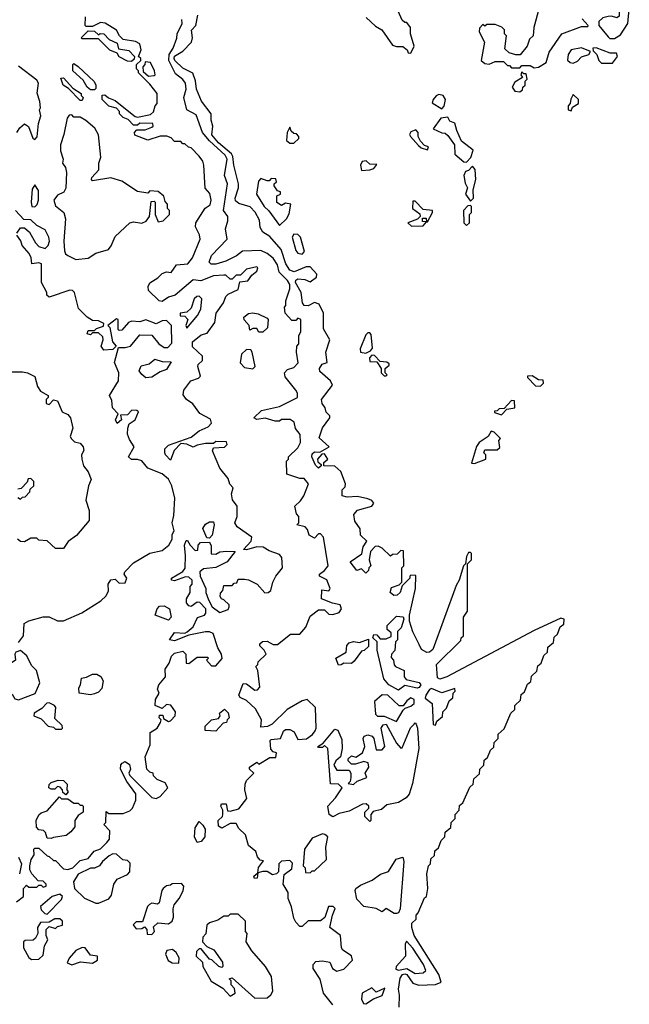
# Model space of a CAD drawing. Extents: x 2889633 to 3052318, y 540750 to 918690.
# Tile 450 of 656: x 2984361 to 2987328, y 800780 to 805574. Entities that reach past the tile are written whole.
import ezdxf

# ---------------------------------------------------------------- set-up
doc = ezdxf.new("R2010")
doc.units = 0

msp = doc.modelspace()

# ---------------------------------------------------------------- linework, layer by layer
at = {"layer": '0CON02XD'}
for points in [[(2987255, 805482.5), (2987285, 805500), (2987320, 805555), (2987327.5, 805625), (2987300, 805665), (2987320, 805715), (2987315, 805730), (2987290, 805725), (2987270, 805705), (2987270, 805655), (2987280, 805645), (2987278.3, 805591.7), (2987267.5, 805582.5), (2987241.7, 805591.7), (2987225, 805590), (2987198, 805582), (2987180, 805565), (2987180, 805545), (2987225, 805490), (2987233, 805483), (2987255, 805482.5)], [(2986888.3, 805631.7), (2986862.5, 805535), (2986860, 805495), (2986841.7, 805478.3), (2986830, 805445), (2986796.7, 805403.3), (2986775, 805402.5), (2986743, 805413), (2986721.7, 805431.7), (2986730, 805495), (2986720, 805505), (2986720, 805525), (2986707, 805537), (2986675, 805550), (2986635, 805550), (2986625, 805542.5), (2986615, 805550), (2986598.3, 805531.7), (2986597.5, 805515), (2986622.5, 805465), (2986607.5, 805375), (2986625, 805360), (2986645, 805357.5), (2986675, 805370), (2986715, 805370), (2986735, 805350), (2986745, 805350), (2986755, 805340), (2986795, 805340), (2986805, 805350), (2986845, 805350), (2986865, 805340)], [(2985185, 802577.5), (2985115, 802550), (2985090, 802555), (2985115, 802590), (2985165, 802587.5), (2985176.7, 802593.3), (2985205, 802617.5), (2985226.1, 802663.9), (2985260, 802675), (2985266.7, 802685), (2985267.5, 802705), (2985237, 802737), (2985225, 802737.5), (2985195, 802717.5), (2985185, 802720), (2985172.5, 802735), (2985172.5, 802755), (2985190, 802785), (2985190, 802815), (2985200, 802825), (2985200, 802845), (2985185, 802860), (2985168.3, 802861.7), (2985115, 802842.5), (2985100, 802845), (2985100, 802855), (2985155, 802887.5), (2985166.4, 802903.6), (2985168.8, 802965), (2985162.5, 803015), (2985171.7, 803038.3), (2985178.3, 803038.3), (2985190, 803015), (2985215, 802990), (2985228.3, 802991.7), (2985230, 803015), (2985241.7, 803028.3), (2985285, 803030), (2985293, 803013), (2985293, 802973), (2985315, 802972.5), (2985335, 802982.5), (2985367, 802987), (2985410, 802985), (2985370, 802935), (2985315, 802907.5), (2985255, 802900), (2985237.5, 802885), (2985240, 802865), (2985266.7, 802805), (2985266.7, 802785), (2985279.3, 802749.3), (2985297.5, 802715), (2985335, 802687.5), (2985375, 802702.5), (2985380, 802715), (2985380, 802725), (2985355, 802750), (2985343.6, 802753.6), (2985337.5, 802765), (2985338.3, 802781.7), (2985350, 802795), (2985355, 802820), (2985395, 802820), (2985405, 802830), (2985418.3, 802831.7), (2985425, 802850), (2985455, 802850), (2985475, 802847.5), (2985516.1, 802826.1), (2985553.8, 802783.8), (2985570, 802785), (2985582.5, 802795), (2985592.5, 802835), (2985607.5, 802865), (2985640, 802905), (2985637.5, 802955), (2985625, 802970), (2985575, 802987.5), (2985546.2, 803006.2), (2985515, 803006.7), (2985465, 802992.5), (2985450, 802995), (2985487.5, 803035), (2985490, 803055), (2985420, 803105), (2985407.5, 803125), (2985420, 803155), (2985420, 803205), (2985397, 803237), (2985392.5, 803265), (2985400, 803295), (2985383, 803313), (2985375, 803340), (2985335, 803390), (2985300, 803475), (2985305, 803490), (2985357, 803493), (2985370, 803505), (2985368.3, 803518.3), (2985315, 803520), (2985305, 803510), (2985265, 803510), (2985225, 803502.5), (2985205, 803492.5), (2985175, 803507.5), (2985145, 803510), (2985113, 803477), (2985095, 803430), (2985070, 803455), (2985067.5, 803465), (2985067.5, 803485), (2985085, 803502.5), (2985195, 803541.2), (2985235, 803572.5), (2985278.3, 803591.7), (2985295, 803610), (2985289.3, 803629.3), (2985237, 803657), (2985203, 803703), (2985172.5, 803725), (2985157, 803747), (2985159.3, 803770.7), (2985193.6, 803816.4), (2985231.7, 803828.3), (2985241.7, 803838.3), (2985227.5, 803885), (2985230, 803895), (2985250, 803915), (2985250, 803935), (2985201.7, 803981.7), (2985202.5, 804005), (2985245, 804040), (2985273, 804047), (2985310.7, 804099.3), (2985317.5, 804145), (2985352.5, 804195), (2985363.6, 804226.4), (2985375, 804237.5), (2985425, 804260), (2985431.7, 804298.3), (2985471.7, 804301.7), (2985490.7, 804329.3), (2985515, 804350), (2985520, 804365), (2985515, 804370), (2985465, 804360), (2985435, 804330), (2985415, 804330), (2985395, 804310), (2985385, 804310), (2985365, 804330), (2985355, 804330), (2985305, 804327.5), (2985243, 804303), (2985205, 804307.5), (2985117.3, 804232.7), (2985085, 804222.5), (2985055, 804202.5), (2985040, 804205), (2984987.5, 804255), (2984986.7, 804275), (2984995, 804292.5), (2985033.6, 804316.4), (2985055, 804337.5), (2985075, 804346.7), (2985097.5, 804342.5), (2985125, 804380), (2985180, 804385), (2985202.5, 804415), (2985240, 804505), (2985236.4, 804526.4), (2985216.7, 804565), (2985217.5, 804585), (2985263.6, 804656.4), (2985288.3, 804671.7), (2985293.3, 804695), (2985287, 804727), (2985263, 804753), (2985257.5, 804865), (2985252.5, 804885), (2985235, 804910), (2985195, 804950), (2985183, 804953), (2985165, 804970), (2985155, 804970), (2985145, 804980), (2985115, 804980), (2985098.3, 804998.3), (2985077, 805007), (2985045, 805007.5), (2984985, 804987.5), (2984921.7, 805011.7), (2984920, 805025), (2984931.7, 805038.3), (2984971.7, 805038.3), (2985005, 805050), (2985010, 805055), (2985008.3, 805068.3), (2984945, 805070), (2984935, 805060), (2984915, 805060), (2984888.3, 805088.3), (2984865, 805097.5), (2984847.5, 805115), (2984847, 805127), (2984833, 805143), (2984795, 805152.5), (2984762.5, 805185), (2984763, 805207), (2984775, 805207.5), (2984793, 805193), (2984825, 805180), (2984883.6, 805133.6), (2984922.5, 805102.5), (2984935, 805100), (2984997, 805113), (2985012.5, 805125), (2985020, 805155), (2985030, 805165), (2985030, 805215), (2984995, 805260), (2984940, 805315), (2984940, 805325), (2984930, 805335), (2984930, 805355), (2984950, 805375), (2984950, 805385), (2984940, 805395), (2984953, 805427), (2984945, 805456.7), (2984925, 805468), (2984865, 805477.5), (2984847.5, 805495), (2984833, 805523), (2984777, 805557), (2984755, 805560), (2984715, 805540), (2984685, 805540), (2984680, 805545), (2984681.7, 805588.3)], [(2985885, 800777.5), (2985840, 800835), (2985822.5, 800902.5), (2985790, 800955), (2985790, 800975), (2985801.7, 800988.3), (2985835, 800992.5), (2985870, 800985), (2985882.5, 800955), (2985905, 800942.5), (2985938.3, 800951.7), (2985980, 800995), (2985976.4, 801016.4), (2985933.3, 801043.3), (2985927.5, 801055), (2985922.5, 801115), (2985870, 801155), (2985882.5, 801215), (2985897, 801247), (2985887, 801257), (2985863.3, 801256.7), (2985853, 801223), (2985846.4, 801203.6), (2985825, 801187.5), (2985765, 801187.5), (2985735, 801160), (2985725, 801160), (2985705, 801180), (2985695, 801200), (2985683.8, 801255), (2985667.5, 801295), (2985667.5, 801325), (2985642.5, 801365), (2985648.3, 801411.7), (2985685, 801440), (2985688.3, 801468.3), (2985675, 801480), (2985635, 801477.5), (2985622.5, 801465), (2985620, 801425), (2985610, 801415), (2985590.7, 801410.7), (2985565, 801427.5), (2985545, 801427.5), (2985520, 801420), (2985517.5, 801395), (2985503, 801393), (2985500, 801405), (2985520, 801420), (2985523, 801447), (2985548.3, 801478.3), (2985531.7, 801481.7), (2985518.3, 801498.3), (2985510, 801525), (2985473.8, 801553.8), (2985460, 801605), (2985427, 801637), (2985415, 801660), (2985385, 801660), (2985345, 801637.5), (2985328.3, 801648.3), (2985327.5, 801675), (2985347.5, 801695), (2985350, 801705), (2985350, 801725), (2985340, 801745), (2985343.6, 801756.4), (2985366.4, 801756.4), (2985371.7, 801721.7), (2985385, 801720), (2985428.3, 801731.7), (2985467, 801783), (2985457.5, 801825), (2985458.3, 801851.7), (2985465, 801870), (2985500, 801905), (2985480, 801925), (2985480, 801935), (2985515, 801960), (2985525, 801950), (2985578.3, 801981.7), (2985608.3, 801981.7), (2985610, 802005), (2985595, 802010), (2985583, 802023), (2985580, 802065), (2985585, 802070), (2985630, 802075), (2985645, 802110), (2985655, 802117.5), (2985675, 802117.5), (2985696.4, 802106.4), (2985715, 802070), (2985756.7, 802073.3), (2985785.9, 802094.1), (2985798.3, 802111.7), (2985803.3, 802125), (2985800, 802225), (2985760, 802265), (2985735, 802257.5), (2985662.5, 802215), (2985590, 802145), (2985567, 802133), (2985535, 802130), (2985537.5, 802165), (2985508.3, 802218.3), (2985465, 802260), (2985433.9, 802273.9), (2985427.5, 802285), (2985448.3, 802341.7), (2985465, 802340), (2985505, 802310), (2985518.3, 802311.7), (2985530, 802325), (2985520, 802405), (2985510, 802425), (2985520, 802435), (2985521.7, 802448.3), (2985560, 802485), (2985550, 802505), (2985530, 802525), (2985530, 802535), (2985543, 802547), (2985565, 802547.5), (2985595, 802532.5), (2985615, 802532.5), (2985678.3, 802581.7), (2985725, 802582.5), (2985753.6, 802616.4), (2985775, 802670), (2985815, 802700), (2985845, 802700), (2985865, 802680), (2985885, 802677.5), (2985915, 802687.5), (2985926.7, 802705), (2985920, 802725), (2985883, 802733), (2985830, 802755), (2985831.7, 802798.3), (2985865, 802792.5), (2985872.5, 802805), (2985856.4, 802846.4), (2985820, 802865), (2985820, 802875), (2985845, 802892.5), (2985862.5, 802915), (2985840, 803055), (2985825, 803070), (2985815, 803070), (2985795, 803050), (2985770, 803065), (2985761.7, 803091.7), (2985750, 803105), (2985710, 803115), (2985720, 803125), (2985720, 803155), (2985708.3, 803168.3), (2985700, 803205), (2985728.3, 803231.7), (2985743.6, 803256.4), (2985766.7, 803315), (2985745, 803340), (2985725, 803340), (2985661.7, 803361.7), (2985660, 803425), (2985670, 803435), (2985670, 803445), (2985715, 803490), (2985727.5, 803515), (2985726.7, 803555), (2985703, 803583), (2985697.5, 803615), (2985677, 803627), (2985635, 803627.5), (2985625, 803620), (2985605, 803620), (2985555, 803633.3), (2985515, 803627.5), (2985500, 803635), (2985538.3, 803671.7), (2985625, 803691.2), (2985712.5, 803735), (2985712.5, 803755), (2985705, 803770), (2985652.5, 803835), (2985650, 803855), (2985665, 803870), (2985695, 803880), (2985717, 803903), (2985707.5, 803955), (2985710, 803985), (2985720, 803995), (2985720, 804035), (2985730, 804055), (2985730, 804115), (2985715, 804120), (2985705, 804110), (2985685, 804110), (2985652.5, 804145), (2985650, 804175), (2985657, 804183), (2985656.7, 804205), (2985676.1, 804263.9), (2985675.8, 804285), (2985665, 804303.3), (2985623.9, 804343.9), (2985615, 804380), (2985595, 804412.5), (2985566.1, 804436.1), (2985535, 804450), (2985445, 804447.5), (2985416.2, 804423.8), (2985365, 804398), (2985315, 804383.8), (2985293.6, 804383.6), (2985283, 804393), (2985294.2, 804425.8), (2985370, 804505), (2985363.3, 804555), (2985373.8, 804595), (2985373.3, 804615), (2985352.5, 804645), (2985372.5, 804775), (2985357.5, 804815), (2985371.2, 804895), (2985361.2, 804915), (2985285, 804983.3), (2985250, 805025), (2985220.7, 805110.7), (2985173.8, 805135), (2985160, 805195), (2985172, 805235), (2985168, 805265), (2985155, 805283.3), (2985119.7, 805309.7), (2985087.1, 805375), (2985088.6, 805405), (2985108, 805435), (2985126.4, 805483.6), (2985127.5, 805505), (2985152.5, 805555), (2985150, 805575)], [(2986851.7, 802378.3), (2986878.3, 802401.7), (2986881.7, 802428.3), (2986898.3, 802441.7), (2986911.7, 802478.3), (2986930, 802495), (2986931.7, 802518.3), (2986958.3, 802541.7), (2986961.7, 802568.3), (2986978.3, 802581.7), (2986991.7, 802618.3), (2987008.3, 802631.7), (2987010, 802655), (2986995, 802660), (2986865, 802600), (2986440, 802375), (2986405, 802363.3), (2986395, 802370), (2986390, 802435), (2986508.3, 802551.7), (2986510, 802565), (2986520, 802575), (2986520, 802665), (2986540, 802695), (2986540, 802925), (2986560, 802945), (2986560, 802975), (2986555, 802980), (2986545, 802980), (2986535, 802960), (2986530, 802925), (2986520, 802915), (2986500, 802845), (2986485, 802820), (2986372, 802508), (2986356, 802494), (2986342.7, 802492.7), (2986316.9, 802506.9), (2986305, 802532.5), (2986274, 802594), (2986257.5, 802645), (2986257.5, 802675), (2986287.5, 802805), (2986288.3, 802868.3), (2986265, 802870), (2986260, 802865), (2986260, 802855), (2986221.7, 802818.3), (2986213.3, 802785), (2986198.6, 802771.4), (2986181.2, 802771.2), (2986164, 802785), (2986170.6, 802809.4), (2986207.5, 802822.5), (2986220, 802835), (2986220, 802905), (2986230, 802915), (2986228.3, 802988.3), (2986215, 802990), (2986198.3, 802971.7), (2986175, 802970), (2986165, 802962.5), (2986125, 803001.4), (2986105, 803010), (2986091.2, 803008.8), (2986067.5, 802985), (2986062.5, 802945), (2986070, 802915), (2986060, 802905), (2986058.3, 802891.7), (2986045, 802880), (2986025, 802900), (2986001.7, 802891.7), (2985970, 802935), (2986026.4, 802973.6), (2986033, 803007), (2986050, 803035), (2986020, 803065), (2986017.5, 803095), (2985992.7, 803132.7), (2985987.5, 803165), (2986004.4, 803185.6), (2986075, 803206.2), (2986085, 803220), (2986075, 803233.3), (2986055, 803241.2), (2986005, 803252.5), (2985955, 803250), (2985930, 803255), (2985930, 803285), (2985945, 803300), (2985946.7, 803315), (2985923.3, 803375), (2985895, 803400), (2985841.7, 803401.7), (2985841.7, 803418.3), (2985860, 803435), (2985845, 803460), (2985831.7, 803458.3), (2985810, 803435), (2985811.7, 803421.7), (2985828.3, 803408.3), (2985828.3, 803401.7), (2985815, 803390), (2985800, 803405), (2985783.3, 803445), (2985785, 803460), (2985795, 803470), (2985821.7, 803468.3), (2985867.5, 803495), (2985818.3, 803538.3), (2985835, 803587.5), (2985870, 803635), (2985870, 803645), (2985853, 803663), (2985847.5, 803685), (2985832.5, 803705), (2985830, 803725), (2985883.3, 803795), (2985873.3, 803815), (2985821.2, 803861.2), (2985820, 803875), (2985833.6, 803896.4), (2985856.7, 803905), (2985851.2, 803955), (2985870, 804015), (2985838.8, 804068.8), (2985840, 804145), (2985818.3, 804188.3), (2985795, 804197.5), (2985765, 804180), (2985745, 804182.5), (2985737.5, 804195), (2985730.8, 804245), (2985702.5, 804295), (2985704.2, 804305.8), (2985715, 804312), (2985749.3, 804309.3), (2985775, 804297.5), (2985805, 804320), (2985807.5, 804335), (2985775, 804370), (2985755, 804370), (2985696.4, 804346.4), (2985675, 804353.8), (2985656, 804385), (2985633.8, 804455), (2985577.7, 804517.7), (2985545, 804540), (2985531.7, 804561.7), (2985528.3, 804598.3), (2985506.8, 804636.8), (2985482.7, 804662.7), (2985428.3, 804678.3), (2985411.7, 804691.7), (2985410, 804705), (2985426.7, 804755), (2985426.7, 804775), (2985402.9, 804865), (2985398.3, 804908.3), (2985391.5, 804921.5), (2985329.2, 804975), (2985296.7, 805013.3), (2985301.2, 805055), (2985292.5, 805085), (2985292.5, 805115), (2985246.4, 805176.4), (2985221.2, 805235), (2985216.1, 805276.1), (2985203.6, 805313.6), (2985155, 805337.5), (2985116.2, 805375), (2985112.9, 805385), (2985115, 805396.2), (2985155, 805420), (2985196.7, 805465), (2985202.5, 805485), (2985197, 805523), (2985218, 805545), (2985228.8, 805595)], [(2986046.7, 805585), (2986092.7, 805542.7), (2986123.9, 805523.9), (2986175, 805450), (2986195, 805442.5), (2986225, 805442.5), (2986246.4, 805426.4), (2986251.7, 805411.7), (2986265, 805410)], [(2986265, 805410), (2986280, 805445), (2986263.3, 805505), (2986262.5, 805535), (2986245, 805560), (2986235, 805560), (2986221.7, 805571.7), (2986202.5, 805615)], [(2986865, 805340), (2986885, 805342.5), (2986922.5, 805365), (2986937.5, 805415), (2987000, 805505), (2987095, 805540), (2987125, 805540), (2987127.5, 805545), (2987098.3, 805578.3)], [(2984905, 805370), (2984885, 805372.5), (2984845, 805392.5), (2984835, 805410), (2984800, 805425), (2984745, 805480), (2984665, 805480), (2984660, 805485), (2984695, 805520), (2984725, 805517.5), (2984745, 805500), (2984753.3, 805506.7), (2984770, 805505), (2984797, 805477), (2984835, 805460), (2984841.7, 805431.7), (2984893, 805423), (2984920, 805395), (2984918.3, 805381.7), (2984905, 805370)], [(2987055, 805362.5), (2987075, 805372.5), (2987095, 805392.5), (2987130, 805405), (2987138.3, 805418.3), (2987095, 805436.7), (2987045, 805427.5), (2987030, 805405), (2987027.5, 805377.5), (2987040, 805365), (2987055, 805362.5)], [(2987191.7, 805361.7), (2987245, 805362.5), (2987270, 805395), (2987265, 805410), (2987235, 805410), (2987167, 805437), (2987150, 805435), (2987151.7, 805421.7), (2987170, 805405), (2987180, 805375), (2987191.7, 805361.7)], [(2984347.5, 805025), (2984362.3, 805047.7), (2984385, 805066.7), (2984403.6, 805053.6), (2984425, 804997.5), (2984435, 804990), (2984445.9, 805004.1), (2984452.3, 805067.7), (2984463.3, 805105), (2984457.5, 805135), (2984462.5, 805145), (2984460, 805175), (2984445.9, 805215.9), (2984452, 805265), (2984445, 805280), (2984355, 805347.5)], [(2984725, 805232.5), (2984705, 805232.5), (2984690, 805245), (2984669.3, 805279.3), (2984620, 805325), (2984620, 805355), (2984625, 805360), (2984646.4, 805346.4), (2984723, 805273), (2984732.5, 805255), (2984731.7, 805238.3), (2984725, 805232.5)], [(2984988.3, 805298.3), (2985015, 805302.5), (2985020, 805305), (2985017.5, 805325), (2984997.5, 805365), (2984971.7, 805368.3), (2984970, 805355), (2984960, 805345), (2984961.7, 805321.7), (2984988.3, 805298.3)], [(2984665, 805180), (2984655, 805180), (2984598.3, 805238.3), (2984573.3, 805255), (2984561.7, 805288.3), (2984575, 805290), (2984620, 805240), (2984660, 805215), (2984660, 805205), (2984670, 805195), (2984665, 805180)], [(2986795, 805222.5), (2986808.3, 805231.7), (2986810, 805245), (2986820, 805255), (2986820, 805275), (2986830, 805285), (2986825, 805310), (2986815, 805310), (2986805, 805320), (2986800, 805305), (2986808.3, 805291.7), (2986770.7, 805269.3), (2986757.5, 805245), (2986770, 805225), (2986795, 805222.5)], [(2986415, 805140), (2986427, 805153), (2986432.5, 805185), (2986422.5, 805205), (2986400.7, 805209.3), (2986387, 805203), (2986372.5, 805185), (2986368.3, 805168.3), (2986415, 805140)], [(2987045, 805130), (2987051.7, 805148.3), (2987080, 805165), (2987080, 805185), (2987055, 805210), (2987043, 805187), (2987040, 805165), (2987030, 805155), (2987030, 805135), (2987045, 805130)], [(2984635, 804406.7), (2984695, 804413.3), (2984732.3, 804437.7), (2984793.3, 804455), (2984807, 804473), (2984825, 804517.5), (2984897.5, 804585), (2984915, 804590), (2984955, 804583.3), (2984976.4, 804593.6), (2984992.5, 804615), (2985001.7, 804688.3), (2985015, 804690), (2985020, 804685), (2985020, 804625), (2985035, 804590), (2985060, 804595), (2985090, 804625), (2985090, 804645), (2985080, 804655), (2985080, 804675), (2985068.3, 804688.3), (2985062.5, 804715), (2985035, 804737.5), (2984995, 804740), (2984985, 804730), (2984935, 804737.5), (2984857.7, 804787.7), (2984805, 804804), (2984715, 804790), (2984710, 804795), (2984712.5, 804805), (2984747, 804843), (2984746.2, 804875), (2984756, 804905), (2984743.9, 805013.9), (2984726.7, 805045), (2984683.6, 805083.6), (2984655, 805100), (2984625, 805100), (2984615, 805110), (2984601.7, 805108.3), (2984592.5, 805095), (2984576.7, 805015), (2984560, 804965), (2984560, 804935), (2984572.5, 804895), (2984570, 804875), (2984583.9, 804853.9), (2984589.5, 804829.5), (2984586.1, 804753.9), (2984576.4, 804733.6), (2984545, 804720), (2984526.7, 804695), (2984535, 804667.5), (2984576.2, 804635), (2984583.8, 804605), (2984576.2, 804495), (2984579.3, 804449.3), (2984583.9, 804433.9), (2984596.1, 804426.1), (2984635, 804406.7)], [(2986535, 804880), (2986557, 804903), (2986568.3, 804938.3), (2986511.7, 804981.7), (2986487.5, 805035), (2986479.3, 805069.3), (2986455, 805080), (2986445, 805100), (2986410, 805095), (2986373, 805043), (2986415, 805022.5), (2986431.7, 805021.7), (2986445, 805010), (2986477.5, 804965), (2986479.3, 804919.3), (2986521.7, 804881.7), (2986535, 804880)], [(2985695, 804972.5), (2985720, 804995), (2985720, 805005), (2985708.3, 805018.3), (2985695, 805020), (2985681.7, 805031.7), (2985675, 805050), (2985662.5, 805025), (2985660, 804985), (2985675, 804972.5), (2985695, 804972.5)], [(2986345, 804940), (2986350, 804955), (2986331.7, 804961.7), (2986311.7, 804981.7), (2986300, 805005), (2986300, 805025), (2986288.3, 805038.3), (2986265, 805027.5), (2986257.5, 805015), (2986262.5, 805005), (2986301.7, 804961.7), (2986315, 804950), (2986345, 804940)], [(2986025, 804840), (2986065, 804842.5), (2986085, 804850), (2986098.3, 804868.3), (2986065, 804870), (2986046.4, 804886.4), (2986027, 804883), (2986020, 804865), (2986025, 804840)], [(2986555, 804690), (2986570, 804705), (2986567.5, 804745), (2986580, 804795), (2986577.5, 804845), (2986565, 804860), (2986545, 804840), (2986530, 804835), (2986522.5, 804815), (2986528.3, 804778.3), (2986540, 804755), (2986530, 804725), (2986555, 804690)], [(2984435, 804662.5), (2984446.2, 804673.8), (2984453.3, 804695), (2984453, 804743), (2984435, 804770), (2984421.7, 804748.3), (2984416.7, 804685), (2984420, 804665), (2984435, 804662.5)], [(2985625, 804572.5), (2985660, 804605), (2985671.7, 804628.3), (2985680, 804675), (2985655, 804680), (2985635, 804670), (2985613, 804683), (2985613, 804717), (2985630, 804725), (2985630, 804735), (2985615, 804740), (2985600, 804765), (2985600, 804775), (2985610, 804785), (2985608.3, 804798.3), (2985585, 804800), (2985575, 804790), (2985565, 804790), (2985535, 804800), (2985523, 804787), (2985513.6, 804723.6), (2985550, 804665), (2985573, 804643), (2985625, 804572.5)], [(2986268.3, 804568.3), (2986325, 804570), (2986340, 804590), (2986321.7, 804591.7), (2986321.7, 804608.3), (2986338.3, 804608.3), (2986340, 804590), (2986345, 804590), (2986370, 804635), (2986370, 804645), (2986325, 804650), (2986285, 804690), (2986275, 804690), (2986272.5, 804655), (2986308.3, 804628.3), (2986310, 804615), (2986297.5, 804602.5), (2986250, 804585), (2986268.3, 804568.3)], [(2986535, 804572.5), (2986550, 804585), (2986550, 804625), (2986560, 804635), (2986560, 804665), (2986555, 804670), (2986541.7, 804668.3), (2986520, 804645), (2986522.5, 804585), (2986535, 804572.5)], [(2984347.5, 804535), (2984365, 804560), (2984385, 804560), (2984409.3, 804539.3), (2984416.7, 804525), (2984437.7, 804487.7), (2984455, 804470), (2984485, 804460), (2984500, 804475), (2984506.2, 804495), (2984503.8, 804515), (2984485, 804550), (2984445, 804572.5), (2984415, 804600), (2984381.7, 804601.7), (2984340, 804645)], [(2984355, 802542.5), (2984380, 802575), (2984382.5, 802635), (2984405, 802647.5), (2984475, 802666), (2984505, 802666.2), (2984545, 802647.5), (2984575, 802646.7), (2984663.6, 802686.4), (2984755.8, 802744.2), (2984781.7, 802768.3), (2984793, 802793), (2984792.5, 802825), (2984805, 802847.5), (2984825, 802850), (2984845, 802830), (2984875, 802832.5), (2984882.5, 802855), (2984870, 802875), (2984872.5, 802885), (2984915, 802930), (2984994.1, 802975.9), (2985055, 802990), (2985087.5, 803015), (2985102.5, 803045), (2985103, 803067), (2985112.5, 803085), (2985102.5, 803125), (2985110.7, 803159.3), (2985116.7, 803245), (2985101.2, 803305), (2985085, 803337.5), (2985055, 803362.5), (2984985, 803390), (2984956.1, 803426.1), (2984935, 803433.3), (2984905, 803433.3), (2984890, 803445), (2984917.5, 803495), (2984895, 803530), (2984886.4, 803556.4), (2984886.7, 803585), (2984893.8, 803606.2), (2984922.5, 803625), (2984940, 803665), (2984931.7, 803671.7), (2984907, 803673), (2984885, 803650), (2984851.7, 803648.3), (2984856.7, 803625), (2984835, 803607.5), (2984827.5, 803625), (2984840, 803655), (2984813.3, 803685), (2984809.3, 803719.3), (2984797.5, 803745), (2984841.2, 803815), (2984843.3, 803855), (2984822, 803905), (2984841.7, 803978.3), (2984875, 803977.5), (2984900, 803985), (2984945, 804040), (2985005, 804037.5), (2985037.5, 803995), (2985065, 803977.5), (2985081.7, 803978.3), (2985101.7, 803998.3), (2985100, 804085), (2985075, 804110), (2985055, 804107.5), (2985025, 804092.5), (2984975, 804112.5), (2984945, 804102.5), (2984905, 804106.7), (2984890.7, 804099.3), (2984858.3, 804061.7), (2984845, 804060), (2984840, 804065), (2984840, 804115), (2984833, 804117), (2984790, 804085), (2984800, 804075), (2984813.3, 804005), (2984830, 803985), (2984815, 803967.5), (2984770, 803965), (2984757.5, 803985), (2984766.7, 804015), (2984765, 804030), (2984745, 804050), (2984715, 804050), (2984705, 804040), (2984690, 804045), (2984695, 804060), (2984725, 804060), (2984735, 804070), (2984768.3, 804081.7), (2984770, 804095), (2984745, 804107.5), (2984715, 804110), (2984690, 804125), (2984647, 804167), (2984627.5, 804245), (2984617.5, 804255), (2984605, 804256.7), (2984505, 804222.5), (2984493, 804233), (2984492.5, 804245), (2984467.5, 804295), (2984467.5, 804385), (2984455, 804390), (2984420, 804385), (2984417.5, 804415), (2984407.5, 804435), (2984372.5, 804475), (2984366.7, 804496.7), (2984347.5, 804525)], [(2985735, 804432.5), (2985747.5, 804445), (2985727.5, 804515), (2985715, 804527.5), (2985695, 804530), (2985687.5, 804515), (2985705, 804450), (2985715, 804437.5), (2985735, 804432.5)], [(2985175, 804072.5), (2985226.1, 804133.9), (2985242.5, 804165), (2985246.7, 804215), (2985235, 804227.5), (2985223.3, 804226.7), (2985210, 804215), (2985195, 804170), (2985175, 804150), (2985142.5, 804145), (2985141.7, 804131.7), (2985165, 804130), (2985180, 804115), (2985170, 804085), (2985175, 804072.5)], [(2985545, 804052.5), (2985525, 804052.5), (2985515, 804070), (2985495, 804070), (2985481.7, 804061.7), (2985477.5, 804085), (2985453, 804113), (2985452.5, 804125), (2985475, 804143.3), (2985495, 804146.7), (2985521.7, 804141.7), (2985565, 804120), (2985570, 804115), (2985567, 804073), (2985545, 804052.5)], [(2986045, 803950), (2986068.3, 803961.7), (2986077.5, 803975), (2986071.7, 804041.7), (2986065, 804050), (2986055, 804050), (2986045, 804040), (2986018.3, 803971.7), (2986020, 803955), (2986045, 803950)], [(2985495, 803873.8), (2985507.5, 803885), (2985492.5, 803955), (2985486.2, 803966.2), (2985465, 803967.5), (2985440, 803945), (2985433.6, 803903.6), (2985455, 803880), (2985495, 803873.8)], [(2986145, 803840), (2986150, 803845), (2986140, 803855), (2986140, 803875), (2986158.3, 803891.7), (2986158.3, 803898.3), (2986147, 803907), (2986115, 803910), (2986088.3, 803938.3), (2986075, 803940), (2986063, 803927), (2986065, 803910), (2986098.3, 803908.3), (2986120, 803875), (2986120, 803855), (2986135, 803840), (2986145, 803840)], [(2984975, 803830), (2984956.1, 803846.1), (2984943.3, 803865), (2984951.7, 803888.3), (2984991.7, 803898.3), (2985018.3, 803921.7), (2985055, 803910), (2985098.3, 803908.3), (2985075, 803870), (2985045, 803860), (2985005, 803833.3), (2984975, 803830)], [(2984285, 803860), (2984375, 803860), (2984400, 803855), (2984435, 803837.5), (2984448.3, 803788.3), (2984462.5, 803765), (2984500, 803745), (2984500, 803735), (2984490, 803725), (2984490, 803705), (2984505, 803700), (2984525, 803722.5), (2984545, 803717.5), (2984567.5, 803665), (2984595, 803652.5), (2984608.8, 803635), (2984620, 803585), (2984607.5, 803545), (2984613, 803533), (2984628.3, 803518.3), (2984655, 803512.5), (2984670, 803495), (2984673, 803477), (2984662.5, 803455), (2984663.3, 803435), (2984672.3, 803402.3), (2984695, 803372.5), (2984708.8, 803335), (2984696.7, 803305), (2984683.3, 803235), (2984700, 803185), (2984698.8, 803135), (2984637.7, 803062.3), (2984597, 803033), (2984575, 803000), (2984535, 803000), (2984495, 803037.5), (2984455, 803040), (2984445, 803050), (2984415, 803050), (2984385, 803032.5), (2984365, 803033.8), (2984350, 803045)], [(2986895, 803790), (2986910, 803805), (2986908.3, 803818.3), (2986885, 803820), (2986855, 803840), (2986831.7, 803838.3), (2986831.7, 803831.7), (2986871.7, 803791.7), (2986895, 803790)], [(2986705, 803650), (2986731.7, 803678.3), (2986770, 803685), (2986768.3, 803718.3), (2986755, 803720), (2986718.3, 803681.7), (2986695, 803680), (2986685, 803670), (2986671.7, 803668.3), (2986671.7, 803661.7), (2986705, 803650)], [(2986575, 803413.3), (2986630, 803435), (2986630, 803455), (2986620, 803465), (2986625, 803480), (2986685, 803480), (2986698.3, 803491.7), (2986692.5, 803525), (2986700, 803535), (2986670, 803565), (2986655, 803570), (2986640, 803545), (2986597.5, 803515), (2986583.9, 803496.1), (2986560, 803415), (2986575, 803413.3)], [(2984351.7, 803248.3), (2984365, 803240), (2984375, 803250), (2984388.3, 803251.7), (2984410, 803275), (2984411.7, 803288.3), (2984430, 803305), (2984430, 803325), (2984415, 803340), (2984401.7, 803338.3), (2984398.3, 803321.7), (2984368.3, 803291.7), (2984351.7, 803288.3)], [(2985285, 803050), (2985271.7, 803051.7), (2985253, 803097), (2985265, 803117.5), (2985285, 803130), (2985305, 803130), (2985307.5, 803115), (2985297.5, 803065), (2985285, 803050)], [(2985085, 802650), (2985020, 802675), (2985030, 802705), (2985041.7, 802718.3), (2985065, 802720), (2985090, 802705), (2985097.5, 802665), (2985085, 802650)], [(2986205, 802310), (2986157.5, 802335), (2986132.5, 802365), (2986100, 802505), (2986100, 802545), (2986080, 802565), (2986085, 802580), (2986098.3, 802578.3), (2986115, 802560), (2986145, 802560), (2986168.3, 802571.7), (2986168.3, 802588.3), (2986150, 802605), (2986150, 802625), (2986195, 802670), (2986227, 802667), (2986230, 802655), (2986216.7, 802613.3), (2986200, 802595), (2986200, 802555), (2986190, 802545), (2986187, 802503), (2986170, 802485), (2986168.3, 802468.3), (2986180, 802455), (2986183, 802433), (2986190, 802425), (2986232.5, 802405), (2986232.5, 802375), (2986241.7, 802361.7), (2986305, 802347.5), (2986312.5, 802335), (2986305, 802322.5), (2986295, 802320), (2986235, 802332.5), (2986205, 802310)], [(2984345, 801280), (2984380, 801305), (2984380, 801345), (2984395, 801360), (2984405, 801350), (2984445, 801350), (2984455, 801360), (2984465, 801360), (2984475, 801350), (2984490, 801355), (2984490, 801365), (2984475, 801380), (2984451.7, 801381.7), (2984420, 801415), (2984410, 801435), (2984410, 801455), (2984417.5, 801485), (2984431.7, 801508.3), (2984430, 801535), (2984435, 801540), (2984455, 801540), (2984495, 801502.5), (2984505, 801500), (2984525, 801480), (2984535, 801480), (2984575, 801440), (2984595, 801437.5), (2984620, 801445), (2984655, 801480), (2984695, 801490), (2984723.8, 801526.2), (2984755, 801537.5), (2984785, 801567.5), (2984797.5, 801585), (2984800, 801625), (2984770, 801655), (2984780, 801665), (2984781.7, 801718.3), (2984795, 801710), (2984865, 801710), (2984897, 801723), (2984910, 801735), (2984926.4, 801773.6), (2984926.7, 801805), (2984882.5, 801865), (2984852.5, 801925), (2984853, 801947), (2984860, 801955), (2984875, 801962.5), (2984895, 801947.5), (2984900, 801925), (2984892.5, 801905), (2984897.5, 801895), (2985005, 801787.5), (2985025, 801782.5), (2985045, 801792.5), (2985082.5, 801835), (2985069.3, 801859.3), (2985030, 801875), (2985013, 801893), (2985010, 801905), (2984995, 801910), (2984980, 801925), (2984972.5, 801985), (2984996.1, 802043.9), (2984996.4, 802103.6), (2985030, 802125), (2985047, 802153), (2985050, 802165), (2985040, 802175), (2985041.7, 802188.3), (2985058.3, 802188.3), (2985061.7, 802171.7), (2985085, 802157.5), (2985095, 802160), (2985117.5, 802185), (2985120, 802205), (2985097, 802237), (2985075, 802240), (2985055, 802220), (2985020, 802235), (2985022.5, 802265), (2985040, 802295), (2985032.5, 802315), (2985037.5, 802335), (2985070, 802375), (2985068.3, 802411.7), (2985088.8, 802441.2), (2985100, 802475), (2985115, 802490), (2985155, 802500), (2985170, 802485), (2985171.7, 802441.7), (2985185, 802440), (2985225, 802470), (2985275, 802470), (2985280, 802465), (2985270, 802455), (2985295, 802427.5), (2985315, 802427.5), (2985346.4, 802463.6), (2985343.3, 802485), (2985326.1, 802516.1), (2985302.5, 802585), (2985285, 802593.3), (2985265, 802593.8), (2985185, 802577.5)], [(2985911.7, 802431.7), (2985900, 802465), (2985950, 802495), (2985953, 802527), (2985965, 802540), (2985985, 802546.7), (2986015, 802542.5), (2986058.3, 802558.3), (2986058.3, 802521.7), (2986037, 802503), (2986025, 802500), (2985989.3, 802450.7), (2985975, 802440), (2985938.3, 802441.7), (2985925, 802432.5), (2985911.7, 802431.7)], [(2984355, 802262.5), (2984436.4, 802293.6), (2984460, 802345), (2984442.5, 802405), (2984419.3, 802429.3), (2984396.4, 802476.4), (2984365, 802502.5), (2984342.5, 802495), (2984337.5, 802485), (2984340, 802455), (2984310, 802435), (2984285, 802430), (2984277.5, 802415), (2984320, 802345), (2984320, 802325), (2984300, 802305), (2984300, 802295), (2984325, 802290), (2984337, 802267), (2984355, 802262.5)], [(2984705, 802287.5), (2984650, 802295), (2984648.3, 802321.7), (2984657.5, 802335), (2984661.7, 802368.3), (2984687, 802373), (2984715, 802387.5), (2984737, 802387), (2984756.4, 802376.4), (2984767.5, 802355), (2984761.7, 802318.3), (2984745, 802300), (2984725, 802292.5), (2984705, 802287.5)], [(2986207, 800767), (2986210, 800825), (2986203.8, 800853.8), (2986212.1, 800907.9), (2986224.2, 800925), (2986235, 800928.9), (2986245.8, 800925), (2986275, 800883.8), (2986303.9, 800873.9), (2986385, 800876.7), (2986412.5, 800887.5), (2986400, 800925), (2986280, 801115), (2986270, 801155), (2986270, 801175), (2986290, 801195), (2986290, 801215), (2986300, 801225), (2986331.7, 801298.3), (2986340, 801305), (2986347.5, 801345), (2986342.5, 801415), (2986350, 801455), (2986360, 801465), (2986361.7, 801488.3), (2986380, 801505), (2986381.7, 801528.3), (2986398.3, 801541.7), (2986411.7, 801578.3), (2986430, 801595), (2986431.7, 801618.3), (2986458.3, 801641.7), (2986460, 801665), (2986480, 801685), (2986480, 801705), (2986500, 801725), (2986501.7, 801748.3), (2986518.3, 801761.7), (2986551.7, 801838.3), (2986568.3, 801851.7), (2986571.7, 801878.3), (2986598.3, 801901.7), (2986600, 801925), (2986620, 801945), (2986621.7, 801968.3), (2986638.3, 801981.7), (2986651.7, 802018.3), (2986668.3, 802031.7), (2986670, 802055), (2986690, 802075), (2986690, 802095), (2986718.3, 802121.7), (2986751.7, 802198.3), (2986770, 802215), (2986770, 802235), (2986798.3, 802261.7), (2986801.7, 802288.3), (2986818.3, 802301.7), (2986831.7, 802338.3), (2986848.3, 802351.7), (2986851.7, 802378.3)], [(2986385, 802140), (2986391.7, 802158.3), (2986418.3, 802181.7), (2986420, 802205), (2986438.3, 802221.7), (2986451.7, 802258.3), (2986468.3, 802271.7), (2986470, 802295), (2986480, 802305), (2986478.3, 802318.3), (2986415, 802297.5), (2986365, 802317.5), (2986355, 802312.5), (2986337.5, 802285), (2986335, 802270), (2986367.5, 802245), (2986372.5, 802142.5), (2986385, 802140)], [(2986195, 802157.5), (2986227, 802213), (2986237.5, 802222.5), (2986265, 802231.2), (2986280, 802245), (2986280, 802265), (2986265, 802272.5), (2986245, 802257.5), (2986227, 802233), (2986207, 802233), (2986152.5, 802285), (2986125, 802286.7), (2986087.5, 802255), (2986093, 802193), (2986103, 802183), (2986135, 802183.3), (2986195, 802157.5)], [(2984565, 802120), (2984570, 802125), (2984568.3, 802138.3), (2984532.5, 802172.5), (2984537.5, 802225), (2984530, 802235), (2984505, 802247.5), (2984493, 802247), (2984469.3, 802220.7), (2984431.7, 802198.3), (2984430, 802185), (2984465, 802170), (2984500, 802135), (2984525, 802130), (2984535, 802120), (2984565, 802120)], [(2985315, 802110), (2985263, 802113), (2985263.3, 802135), (2985293.9, 802166.1), (2985328.3, 802171.7), (2985337.5, 802185), (2985333, 802197), (2985357, 802217), (2985375, 802200), (2985380, 802175), (2985370, 802165), (2985368.3, 802151.7), (2985351.7, 802148.3), (2985315, 802110)], [(2986065, 801670), (2986040, 801695), (2986040, 801715), (2986060, 801735), (2986060, 801745), (2986046.4, 801756.4), (2986030, 801755), (2985965, 801720), (2985915, 801710), (2985885, 801693.3), (2985867.5, 801705), (2985860, 801745), (2985897.5, 801785), (2985930, 801835), (2985911.7, 801851.7), (2985873, 801853), (2985860, 802025), (2985845, 802040), (2985835, 802030), (2985815, 802030), (2985812.5, 802035), (2985838.3, 802051.7), (2985895, 802120), (2985910, 802115), (2985929.3, 802069.3), (2985930, 802025), (2985922.5, 801985), (2985900, 801965), (2985890, 801945), (2985905, 801920), (2985965, 801920), (2985972.5, 801905), (2985972.5, 801885), (2985970, 801865), (2985960, 801855), (2985985, 801850), (2986003, 801867), (2986050, 801885), (2986042.5, 801905), (2986060, 801935), (2986056.4, 801956.4), (2986035, 801962.5), (2985995, 801950), (2985975, 801950), (2985960, 801965), (2985960, 801975), (2985975, 801990), (2985997, 801983), (2986030, 802005), (2986040, 802035), (2986033.3, 802075), (2986037.5, 802085), (2986055, 802092), (2986075.8, 802085.8), (2986083.8, 802075), (2986095, 802020), (2986125, 802020), (2986137.5, 802035), (2986120.8, 802125), (2986129.2, 802140.8), (2986145, 802143.8), (2986195, 802052.5), (2986215, 802027.5), (2986221.7, 802028.3), (2986263.3, 802126.7), (2986280, 802145), (2986285, 802150), (2986290, 802145), (2986297.5, 802125), (2986303.8, 802025), (2986272.9, 801855), (2986255.9, 801804.1), (2986242.5, 801785), (2986205, 801763.3), (2986148.3, 801751.7), (2986121.7, 801728.3), (2986081.7, 801718.3), (2986070, 801705), (2986070, 801675), (2986065, 801670)], [(2984585, 801800), (2984571.7, 801811.7), (2984570, 801825), (2984558.3, 801838.3), (2984545, 801840), (2984531.7, 801828.3), (2984515, 801827.5), (2984502.5, 801835), (2984505, 801850), (2984515, 801860), (2984548.3, 801871.7), (2984575, 801870), (2984591.7, 801851.7), (2984590, 801825), (2984597.5, 801815), (2984585, 801800)], [(2984515, 801587.5), (2984495, 801590), (2984487.5, 801617.5), (2984477, 801627), (2984455, 801630), (2984443, 801643), (2984441.2, 801675), (2984455, 801702.5), (2984465, 801712.5), (2984495, 801722.5), (2984555, 801790), (2984565, 801780), (2984595, 801780), (2984625, 801760), (2984645, 801760), (2984655, 801750), (2984665, 801750), (2984670, 801745), (2984670, 801715), (2984645, 801700), (2984630, 801675), (2984630, 801645), (2984609.3, 801620.7), (2984587, 801603), (2984525, 801592.5), (2984515, 801587.5)], [(2985225, 801567.5), (2985211.2, 801595), (2985215, 801640), (2985235, 801670), (2985253, 801653), (2985263, 801633), (2985262.5, 801595), (2985245, 801572.5), (2985225, 801567.5)], [(2985775, 801420), (2985785, 801430), (2985795, 801430), (2985853.9, 801486.1), (2985851.2, 801545), (2985860, 801595), (2985846.4, 801606.4), (2985835, 801610), (2985785, 801590), (2985747.5, 801535), (2985740, 801455), (2985750, 801445), (2985751.7, 801421.7), (2985775, 801420)], [(2984355, 801497.5), (2984370, 801465), (2984360, 801415)], [(2984732.5, 801272.5), (2984745, 801273.3), (2984795, 801293.3), (2984807.7, 801312.3), (2984820, 801365), (2984835, 801390), (2984885, 801412.5), (2984897.5, 801425), (2984898.3, 801468.3), (2984885, 801480), (2984863, 801483), (2984831.7, 801511.7), (2984815, 801512.5), (2984797, 801503), (2984763.6, 801476.4), (2984750, 801455), (2984725, 801442.5), (2984705, 801442.5), (2984646.4, 801413.6), (2984623, 801377), (2984627.5, 801345), (2984677, 801297), (2984732.5, 801272.5)], [(2986195, 801222), (2986183, 801223), (2986145, 801247.5), (2986125, 801230), (2986096.4, 801246.4), (2986035, 801256.7), (2986002.3, 801292.3), (2985993.3, 801335), (2985997.5, 801345), (2986019.3, 801360.7), (2986076, 801384), (2986116.1, 801413.9), (2986155, 801427.5), (2986193.3, 801486.7), (2986225, 801497.5), (2986231.2, 801475), (2986212, 801245), (2986204, 801226), (2986195, 801222)], [(2985005, 801120), (2985017.5, 801135), (2985013, 801157), (2985033, 801177), (2985085, 801172.5), (2985102.5, 801185), (2985110, 801205), (2985107.5, 801245), (2985112.5, 801265), (2985137.5, 801295), (2985157, 801333), (2985160, 801355), (2985148.3, 801368.3), (2985103, 801367), (2985095, 801360), (2985075, 801357.5), (2985060, 801345), (2985052.5, 801335), (2985040, 801275), (2985031.7, 801268.3), (2985005, 801272.5), (2984993.6, 801266.4), (2984983.8, 801256.2), (2984958.3, 801181.7), (2984928.3, 801181.7), (2984913, 801167), (2984928.3, 801148.3), (2984955, 801150), (2984968.3, 801158.3), (2984980, 801145), (2984981.7, 801121.7), (2985005, 801120)], [(2984495, 801220), (2984565, 801290), (2984570, 801305), (2984557, 801317), (2984520, 801305), (2984463, 801257), (2984465, 801240), (2984483, 801223), (2984495, 801220)], [(2985505, 800810), (2985565, 800812.5), (2985583, 800827), (2985592.5, 800845), (2985586.4, 800916.4), (2985557.5, 800965), (2985490.7, 801040.7), (2985462.5, 801085), (2985467.5, 801125), (2985460, 801135), (2985460, 801185), (2985425, 801220), (2985385, 801220), (2985375, 801210), (2985355, 801210), (2985325, 801190), (2985285, 801177.5), (2985272.5, 801165), (2985267, 801123), (2985253, 801107), (2985250, 801085), (2985271.7, 801061.7), (2985306.4, 801046.4), (2985347.5, 800985), (2985350, 800965), (2985345, 800960), (2985330, 800965), (2985296.7, 800996.7), (2985285, 801000), (2985245, 801050), (2985235, 801050), (2985221.7, 801038.3), (2985220, 801015), (2985250, 800985), (2985252.5, 800965), (2985293.6, 800893.6), (2985349.3, 800859.3), (2985385, 800820), (2985410, 800835), (2985407, 800857), (2985390, 800875), (2985390, 800895), (2985380, 800905), (2985395, 800910), (2985505, 800810)], [(2984418.3, 800998.3), (2984455, 801000), (2984475, 801020), (2984482.5, 801065), (2984497.5, 801095), (2984490, 801115), (2984490, 801145), (2984505, 801160), (2984535, 801150), (2984545, 801160), (2984570, 801165), (2984570, 801185), (2984557, 801197), (2984533, 801197), (2984505, 801180), (2984461.7, 801178.3), (2984447.5, 801155), (2984450, 801125), (2984438.3, 801101.7), (2984427, 801093), (2984388.3, 801091.7), (2984380, 801085), (2984380, 801055), (2984405, 801007.5), (2984418.3, 800998.3)], [(2986285, 800930), (2986325, 800933.3), (2986336.7, 800945), (2986326.2, 800975), (2986275, 801053.3), (2986243, 801087), (2986237, 801073), (2986238, 801015), (2986193.3, 800965), (2986191.7, 800951.7), (2986205, 800946.7), (2986245, 800954.3), (2986285, 800930)], [(2984615, 800972.5), (2984657, 800987), (2984715, 800980), (2984740, 800995), (2984740, 801015), (2984705, 801020), (2984680, 801055), (2984665, 801057.5), (2984635, 801042.5), (2984602.5, 801005), (2984593, 800983), (2984615, 800972.5)], [(2985135, 800980), (2985136.4, 801006.4), (2985123, 801033), (2985105, 801046.7), (2985077, 801043), (2985070, 801025), (2985083.6, 800993.6), (2985103, 800983), (2985135, 800980)], [(2986045, 800782.5), (2986083, 800807), (2986125, 800823.3), (2986138.3, 800858.3), (2986095, 800840), (2986075, 800860), (2986027.5, 800835), (2986023.8, 800805), (2986033.6, 800783.6), (2986045, 800782.5)]]:
    msp.add_lwpolyline(points, dxfattribs=at)

doc.saveas('drawing.dxf')
